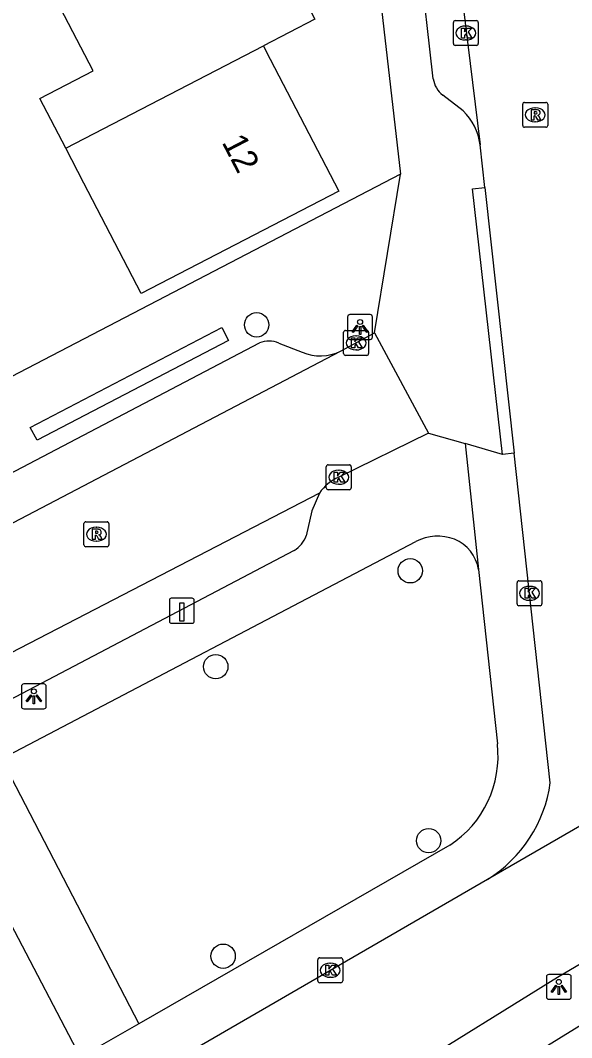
# Model space of a CAD drawing. Extents: x 163010 to 163853, y 382793 to 383982.
# Drawn here: x 163648.09 to 163670.22, y 383660.92 to 383701.77 of the extents above; entities that cross this region are included whole.
import ezdxf

# ---------------------------------------------------------------- set-up
doc = ezdxf.new("R2010")
doc.units = 0
for name, color, linetype in [('IMGEO_Boom', 7, 'Continuous'), ('IMGEO_Kolk', 7, 'Continuous'), ('IMGEO_Laadpaal', 7, 'Continuous'), ('IMGEO_Lichtpunt', 7, 'Continuous'), ('IMGEO_Pand', 7, 'Continuous'), ('IMGEO_Pand_nummerreeks', 7, 'Continuous'), ('IMGEO_Rijbaan_lokaal_gesloten', 7, 'Continuous'), ('IMGEO_Rijbaan_lokaal_open', 7, 'Continuous'), ('IMGEO_Rioolput', 7, 'Continuous'), ('IMGEO_Voetpad_open', 7, 'Continuous')]:
    doc.layers.add(name, color=color, linetype=linetype)

msp = doc.modelspace()

# ---------------------------------------------------------------- linework, layer by layer
at = {"layer": 'IMGEO_Boom'}
for centre in [(163657.573, 383689.542), (163663.74, 383679.665), (163655.933, 383675.815), (163664.479, 383668.826), (163656.23, 383664.188)]:
    msp.add_circle(centre, 0.489, dxfattribs=at)
at = {"layer": 'IMGEO_Kolk'}
for p, q in [((163665.471, 383700.834), (163665.471, 383701.686)), ((163665.546, 383701.76), (163666.398, 383701.76)), ((163665.959, 383701.54), (163665.984, 383701.54)), ((163666.472, 383701.686), (163666.472, 383700.834)), ((163666.398, 383700.76), (163665.546, 383700.76)), ((163665.982, 383700.98), (163665.957, 383700.98)), ((163661.066, 383688.389), (163661.066, 383689.241)), ((163661.141, 383689.315), (163661.993, 383689.315)), ((163662.067, 383689.241), (163662.067, 383688.389)), ((163661.554, 383689.095), (163661.579, 383689.095)), ((163661.577, 383688.535), (163661.552, 383688.535)), ((163661.993, 383688.315), (163661.141, 383688.315)), ((163660.445, 383683.92), (163661.297, 383683.92)), ((163660.37, 383682.994), (163660.37, 383683.846)), ((163660.858, 383683.7), (163660.883, 383683.7)), ((163661.371, 383683.846), (163661.371, 383682.994)), ((163660.881, 383683.14), (163660.856, 383683.14)), ((163661.297, 383682.92), (163660.445, 383682.92)), ((163668.028, 383678.335), (163668.028, 383679.187)), ((163668.103, 383679.261), (163668.955, 383679.261)), ((163668.516, 383679.041), (163668.541, 383679.041)), ((163669.029, 383679.187), (163669.029, 383678.335)), ((163668.955, 383678.261), (163668.103, 383678.261)), ((163668.539, 383678.481), (163668.514, 383678.481)), ((163660.03, 383663.196), (163660.03, 383664.048)), ((163660.105, 383664.122), (163660.957, 383664.122)), ((163660.518, 383663.902), (163660.543, 383663.902)), ((163661.031, 383664.048), (163661.031, 383663.196)), ((163660.957, 383663.122), (163660.105, 383663.122)), ((163660.541, 383663.342), (163660.516, 383663.342))]:
    msp.add_line(p, q, dxfattribs=at)
for points in [[(163665.471, 383700.834), (163665.471, 383701.686)], [(163665.546, 383701.76), (163666.398, 383701.76)], [(163666.472, 383701.686), (163666.472, 383700.834)], [(163665.792, 383701.46), (163665.915, 383701.46), (163665.915, 383701.309), (163666.045, 383701.46), (163666.209, 383701.46), (163666.063, 383701.309), (163666.216, 383701.06), (163666.064, 383701.06), (163665.979, 383701.224), (163665.915, 383701.157), (163665.915, 383701.06), (163665.792, 383701.06), (163665.792, 383701.46)], [(163666.398, 383700.76), (163665.546, 383700.76)], [(163661.066, 383688.389), (163661.066, 383689.241)], [(163661.141, 383689.315), (163661.993, 383689.315)], [(163662.067, 383689.241), (163662.067, 383688.389)], [(163661.387, 383689.015), (163661.51, 383689.015), (163661.51, 383688.864), (163661.64, 383689.015), (163661.804, 383689.015), (163661.658, 383688.864), (163661.811, 383688.615), (163661.659, 383688.615), (163661.574, 383688.779), (163661.51, 383688.712), (163661.51, 383688.615), (163661.387, 383688.615), (163661.387, 383689.015)], [(163661.993, 383688.315), (163661.141, 383688.315)], [(163660.445, 383683.92), (163661.297, 383683.92)], [(163660.37, 383682.994), (163660.37, 383683.846)], [(163660.691, 383683.62), (163660.814, 383683.62), (163660.814, 383683.469), (163660.944, 383683.62), (163661.108, 383683.62), (163660.962, 383683.469), (163661.115, 383683.22), (163660.963, 383683.22), (163660.878, 383683.384), (163660.814, 383683.317), (163660.814, 383683.22), (163660.691, 383683.22), (163660.691, 383683.62)], [(163661.371, 383683.846), (163661.371, 383682.994)], [(163661.297, 383682.92), (163660.445, 383682.92)], [(163668.028, 383678.335), (163668.028, 383679.187)], [(163668.103, 383679.261), (163668.955, 383679.261)], [(163669.029, 383679.187), (163669.029, 383678.335)], [(163668.349, 383678.961), (163668.472, 383678.961), (163668.472, 383678.81), (163668.602, 383678.961), (163668.766, 383678.961), (163668.62, 383678.81), (163668.773, 383678.561), (163668.621, 383678.561), (163668.536, 383678.725), (163668.472, 383678.658), (163668.472, 383678.561), (163668.349, 383678.561), (163668.349, 383678.961)], [(163668.955, 383678.261), (163668.103, 383678.261)], [(163660.03, 383663.196), (163660.03, 383664.048)], [(163660.105, 383664.122), (163660.957, 383664.122)], [(163661.031, 383664.048), (163661.031, 383663.196)], [(163660.351, 383663.822), (163660.474, 383663.822), (163660.474, 383663.671), (163660.604, 383663.822), (163660.768, 383663.822), (163660.622, 383663.671), (163660.775, 383663.422), (163660.623, 383663.422), (163660.538, 383663.586), (163660.474, 383663.519), (163660.474, 383663.422), (163660.351, 383663.422), (163660.351, 383663.822)], [(163660.957, 383663.122), (163660.105, 383663.122)]]:
    msp.add_lwpolyline(points, dxfattribs=at)
for centre, start, end in [((163665.548, 383701.684), 91.552, 178.448), ((163665.548, 383701.684), 91.552, 178.448), ((163666.396, 383701.684), 1.552, 88.448), ((163666.396, 383701.684), 1.552, 88.448), ((163665.548, 383700.836), 181.552, 268.448), ((163665.548, 383700.836), 181.552, 268.448), ((163666.396, 383700.836), 271.552, 358.448), ((163666.396, 383700.836), 271.552, 358.448), ((163661.143, 383689.239), 91.552, 178.448), ((163661.143, 383689.239), 91.552, 178.448), ((163661.991, 383689.239), 1.552, 88.448), ((163661.991, 383689.239), 1.552, 88.448), ((163661.143, 383688.391), 181.552, 268.448), ((163661.143, 383688.391), 181.552, 268.448), ((163661.991, 383688.391), 271.552, 358.448), ((163661.991, 383688.391), 271.552, 358.448), ((163660.447, 383683.844), 91.552, 178.448), ((163660.447, 383683.844), 91.552, 178.448), ((163661.295, 383683.844), 1.552, 88.448), ((163661.295, 383683.844), 1.552, 88.448), ((163660.447, 383682.996), 181.552, 268.448), ((163660.447, 383682.996), 181.552, 268.448), ((163661.295, 383682.996), 271.552, 358.448), ((163661.295, 383682.996), 271.552, 358.448), ((163668.105, 383679.185), 91.552, 178.448), ((163668.105, 383679.185), 91.552, 178.448), ((163668.953, 383679.185), 1.552, 88.448), ((163668.953, 383679.185), 1.552, 88.448), ((163668.105, 383678.337), 181.552, 268.448), ((163668.105, 383678.337), 181.552, 268.448), ((163668.953, 383678.337), 271.552, 358.448), ((163668.953, 383678.337), 271.552, 358.448), ((163660.107, 383664.046), 91.552, 178.448), ((163660.107, 383664.046), 91.552, 178.448), ((163660.955, 383664.046), 1.552, 88.448), ((163660.955, 383664.046), 1.552, 88.448), ((163660.107, 383663.198), 181.552, 268.448), ((163660.107, 383663.198), 181.552, 268.448), ((163660.955, 383663.198), 271.552, 358.448), ((163660.955, 383663.198), 271.552, 358.448)]:
    msp.add_arc(centre, 0.0765, start, end, dxfattribs=at)
for centre, major_axis, ratio, start_param, end_param in [((163665.958, 383701.26), (-0.387, 0.002), 0.722429, 4.712389, 7.853982), ((163665.983, 383701.26), (-0.39, 0.002), 0.717154, 1.570796, 4.712389), ((163661.553, 383688.815), (-0.387, 0.002), 0.722429, 4.712389, 7.853982), ((163661.578, 383688.815), (-0.39, 0.002), 0.717154, 1.570796, 4.712389), ((163660.857, 383683.42), (-0.387, 0.002), 0.722429, 4.712389, 7.853982), ((163660.882, 383683.42), (-0.39, 0.002), 0.717154, 1.570796, 4.712389), ((163668.515, 383678.761), (-0.387, 0.002), 0.722429, 4.712389, 7.853982), ((163668.54, 383678.761), (-0.39, 0.002), 0.717154, 1.570796, 4.712389), ((163660.517, 383663.622), (-0.387, 0.002), 0.722429, 4.712389, 7.853982), ((163660.542, 383663.622), (-0.39, 0.002), 0.717154, 1.570796, 4.712389)]:
    msp.add_ellipse(centre, major_axis=major_axis, ratio=ratio, start_param=start_param, end_param=end_param, dxfattribs=at)
at = {"layer": 'IMGEO_Laadpaal'}
for p, q in [((163654.07, 383678.476), (163654.07, 383677.635)), ((163654.07, 383678.476), (163654.07, 383677.635)), ((163654.986, 383678.56), (163654.145, 383678.56)), ((163654.986, 383678.56), (163654.145, 383678.56)), ((163655.07, 383677.644), (163655.07, 383678.485)), ((163655.07, 383677.644), (163655.07, 383678.485)), ((163654.154, 383677.56), (163654.995, 383677.56)), ((163654.154, 383677.56), (163654.995, 383677.56))]:
    msp.add_line(p, q, dxfattribs=at)
msp.add_lwpolyline([(163654.485, 383678.373), (163654.645, 383678.373), (163654.645, 383677.64), (163654.485, 383677.64), (163654.485, 383678.373)], dxfattribs=at)
for centre, start, end in [((163654.148, 383678.482), 92.4484, 184.2845), ((163654.148, 383678.482), 92.4484, 184.2845), ((163654.992, 383678.482), 2.4484, 94.2845), ((163654.992, 383678.482), 2.4484, 94.2845), ((163654.148, 383677.638), 182.4484, 274.2845), ((163654.148, 383677.638), 182.4484, 274.2845), ((163654.992, 383677.638), 272.4484, 4.2845), ((163654.992, 383677.638), 272.4484, 4.2845)]:
    msp.add_arc(centre, 0.0779, start, end, dxfattribs=at)
at = {"layer": 'IMGEO_Lichtpunt'}
for p, q in [((163661.228, 383689.859), (163661.228, 383689.052)), ((163661.228, 383689.859), (163661.228, 383689.052)), ((163662.13, 383689.954), (163661.322, 383689.954)), ((163662.13, 383689.954), (163661.322, 383689.954)), ((163662.224, 383689.052), (163662.224, 383689.859)), ((163662.224, 383689.052), (163662.224, 383689.859)), ((163661.322, 383688.958), (163662.13, 383688.958)), ((163661.322, 383688.958), (163662.13, 383688.958)), ((163648.132, 383675.025), (163648.132, 383674.218)), ((163648.132, 383675.025), (163648.132, 383674.218)), ((163649.034, 383675.12), (163648.226, 383675.12)), ((163649.034, 383675.12), (163648.226, 383675.12)), ((163649.128, 383674.218), (163649.128, 383675.025)), ((163649.128, 383674.218), (163649.128, 383675.025)), ((163648.226, 383674.124), (163649.034, 383674.124)), ((163648.226, 383674.124), (163649.034, 383674.124)), ((163669.208, 383663.359), (163669.208, 383662.552)), ((163669.208, 383663.359), (163669.208, 383662.552)), ((163670.11, 383663.454), (163669.302, 383663.454)), ((163670.11, 383663.454), (163669.302, 383663.454)), ((163670.204, 383662.552), (163670.204, 383663.359)), ((163670.204, 383662.552), (163670.204, 383663.359)), ((163669.302, 383662.458), (163670.11, 383662.458)), ((163669.302, 383662.458), (163670.11, 383662.458))]:
    msp.add_line(p, q, dxfattribs=at)
for points in [[(163661.602, 383689.523), (163661.641, 383689.495), (163661.453, 383689.233), (163661.415, 383689.26), (163661.602, 383689.523)], [(163661.704, 383689.475), (163661.751, 383689.475), (163661.751, 383689.153), (163661.704, 383689.153), (163661.704, 383689.475)], [(163661.814, 383689.495), (163661.852, 383689.522), (163662.039, 383689.26), (163662, 383689.232), (163661.814, 383689.495)], [(163648.506, 383674.689), (163648.545, 383674.661), (163648.357, 383674.399), (163648.319, 383674.426), (163648.506, 383674.689)], [(163648.608, 383674.641), (163648.655, 383674.641), (163648.655, 383674.319), (163648.608, 383674.319), (163648.608, 383674.641)], [(163648.718, 383674.661), (163648.756, 383674.688), (163648.943, 383674.426), (163648.904, 383674.398), (163648.718, 383674.661)], [(163669.582, 383663.023), (163669.621, 383662.995), (163669.433, 383662.733), (163669.395, 383662.76), (163669.582, 383663.023)], [(163669.684, 383662.975), (163669.731, 383662.975), (163669.731, 383662.653), (163669.684, 383662.653), (163669.684, 383662.975)], [(163669.794, 383662.995), (163669.832, 383663.022), (163670.019, 383662.76), (163669.98, 383662.732), (163669.794, 383662.995)]]:
    msp.add_lwpolyline(points, dxfattribs=at)
for centre in [(163661.727, 383689.657), (163648.631, 383674.823), (163669.707, 383663.157)]:
    msp.add_circle(centre, 0.0994, dxfattribs=at)
for centre, start, end in [((163661.322, 383689.859), 90, 180), ((163661.322, 383689.859), 90, 180), ((163662.13, 383689.859), 0, 90), ((163662.13, 383689.859), 0, 90), ((163661.322, 383689.052), 180, 270), ((163661.322, 383689.052), 180, 270), ((163662.13, 383689.052), 270, 0), ((163662.13, 383689.052), 270, 360), ((163648.226, 383675.025), 90, 180), ((163648.226, 383675.025), 90, 180), ((163649.034, 383675.025), 0, 90), ((163649.034, 383675.025), 0, 90), ((163648.226, 383674.218), 180, 270), ((163648.226, 383674.218), 180, 270), ((163649.034, 383674.218), 270, 0), ((163649.034, 383674.218), 270, 360), ((163669.302, 383663.359), 90, 180), ((163669.302, 383663.359), 90, 180), ((163670.11, 383663.359), 0, 90), ((163670.11, 383663.359), 0, 90), ((163669.302, 383662.552), 180, 270), ((163669.302, 383662.552), 180, 270), ((163670.11, 383662.552), 270, 0), ((163670.11, 383662.552), 270, 360)]:
    msp.add_arc(centre, 0.0946, start, end, dxfattribs=at)
at = {"layer": 'IMGEO_Pand'}
for points in [[(163657.071, 383707.296), (163657.134, 383707.175), (163659.913, 383701.812), (163657.849, 383700.743)], [(163649.91, 383696.63), (163648.874, 383698.626), (163651.015, 383699.737), (163649.211, 383703.224)], [(163657.849, 383700.743), (163657.95, 383700.548), (163660.871, 383694.912), (163652.934, 383690.798), (163650.633, 383695.237), (163649.91, 383696.63)], [(163649.91, 383696.63), (163657.849, 383700.743)]]:
    msp.add_lwpolyline(points, dxfattribs=at)
at = {"layer": 'IMGEO_Rijbaan_lokaal_gesloten'}
for points in [[(163662.103, 383733.295), (163664.459, 383712.644), (163664.878, 383710.051), (163665.634, 383704.191), (163666.547, 383696.776)], [(163666.734, 383695.055), (163666.547, 383696.776)], [(163666.734, 383695.055), (163667.909, 383684.392)], [(163669.364, 383671.152), (163667.909, 383684.392)], [(163679.699, 383674.695), (163666.841, 383667.271)], [(163685.564, 383672.456), (163681.594, 383670.366), (163669.646, 383663.331), (163657.318, 383655.673)], [(163666.841, 383667.271), (163655.111, 383660.464), (163654.932, 383660.356)]]:
    msp.add_lwpolyline(points, dxfattribs=at)
msp.add_arc((163663.955, 383671.908), 5.462, 301.8996, 352.0454, dxfattribs=at)
at = {"layer": 'IMGEO_Rijbaan_lokaal_open'}
for points in [[(163660.946, 383688.485), (163662.308, 383689.219)], [(163662.308, 383689.219), (163664.468, 383685.193)], [(163632.447, 383673.563), (163660.946, 383688.485)], [(163664.468, 383685.193), (163660.874, 383683.423)], [(163660.092, 383682.784), (163634.53, 383669.542)]]:
    msp.add_lwpolyline(points, dxfattribs=at)
msp.add_arc((163661.602, 383681.734), 1.839, 113.3176, 145.1894, dxfattribs=at)
at = {"layer": 'IMGEO_Rioolput'}
for p, q in [((163668.257, 383697.549), (163668.257, 383698.401)), ((163668.332, 383698.475), (163669.184, 383698.475)), ((163668.745, 383698.255), (163668.77, 383698.255)), ((163669.258, 383698.401), (163669.258, 383697.549)), ((163669.184, 383697.475), (163668.332, 383697.475)), ((163668.768, 383697.695), (163668.743, 383697.695)), ((163650.641, 383680.706), (163650.641, 383681.558)), ((163650.716, 383681.632), (163651.568, 383681.632)), ((163651.642, 383681.558), (163651.642, 383680.706)), ((163651.129, 383681.412), (163651.154, 383681.412)), ((163651.152, 383680.852), (163651.127, 383680.852)), ((163651.568, 383680.632), (163650.716, 383680.632))]:
    msp.add_line(p, q, dxfattribs=at)
for points in [[(163668.257, 383697.549), (163668.257, 383698.401)], [(163668.332, 383698.475), (163669.184, 383698.475)], [(163669.258, 383698.401), (163669.258, 383697.549)], [(163668.846, 383698.173), (163668.594, 383698.175), (163668.594, 383697.775)], [(163668.594, 383697.775), (163668.718, 383697.775), (163668.718, 383697.937), (163668.729, 383697.937)], [(163668.772, 383698.094), (163668.718, 383698.094), (163668.718, 383698.013)], [(163668.718, 383698.013), (163668.77, 383698.013)], [(163668.776, 383697.908), (163668.847, 383697.775), (163668.987, 383697.775), (163668.922, 383697.901)], [(163669.184, 383697.475), (163668.332, 383697.475)], [(163650.641, 383680.706), (163650.641, 383681.558)], [(163650.716, 383681.632), (163651.568, 383681.632)], [(163651.642, 383681.558), (163651.642, 383680.706)], [(163651.23, 383681.33), (163650.978, 383681.332), (163650.978, 383680.932)], [(163650.978, 383680.932), (163651.102, 383680.932), (163651.102, 383681.094), (163651.113, 383681.094)], [(163651.156, 383681.251), (163651.102, 383681.251), (163651.102, 383681.17)], [(163651.102, 383681.17), (163651.154, 383681.17)], [(163651.16, 383681.065), (163651.231, 383680.932), (163651.371, 383680.932), (163651.306, 383681.058)], [(163651.568, 383680.632), (163650.716, 383680.632)]]:
    msp.add_lwpolyline(points, dxfattribs=at)
for centre, radius, start, end in [((163668.334, 383698.399), 0.0765, 91.552, 178.448), ((163668.334, 383698.399), 0.0765, 91.552, 178.448), ((163669.182, 383698.399), 0.0765, 1.552, 88.448), ((163669.182, 383698.399), 0.0765, 1.552, 88.448), ((163668.728, 383697.884), 0.0533, 26.0293, 88.6989), ((163668.754, 383698.202), 0.19, 274.7715, 282.9687), ((163668.778, 383697.998), 0.0964, 77.0061, 93.1865), ((163668.792, 383698.055), 0.0378, 276.6634, 79.6772), ((163668.845, 383698.063), 0.109, 350.3612, 89.416), ((163668.843, 383698.063), 0.112, 277.5842, 350.9817), ((163668.827, 383697.848), 0.108, 29.5134, 73.7905), ((163668.334, 383697.551), 0.0765, 181.552, 268.448), ((163668.334, 383697.551), 0.0765, 181.552, 268.448), ((163669.182, 383697.551), 0.0765, 271.552, 358.448), ((163669.182, 383697.551), 0.0765, 271.552, 358.448), ((163650.718, 383681.556), 0.0765, 91.552, 178.448), ((163650.718, 383681.556), 0.0765, 91.552, 178.448), ((163651.566, 383681.556), 0.0765, 1.552, 88.448), ((163651.566, 383681.556), 0.0765, 1.552, 88.448), ((163651.112, 383681.041), 0.0533, 26.0293, 88.6989), ((163651.138, 383681.359), 0.19, 274.7715, 282.9687), ((163651.162, 383681.155), 0.0964, 77.0061, 93.1865), ((163651.176, 383681.212), 0.0378, 276.6634, 79.6772), ((163651.229, 383681.22), 0.109, 350.3612, 89.416), ((163651.227, 383681.22), 0.112, 277.5842, 350.9817), ((163651.211, 383681.005), 0.108, 29.5134, 73.7905), ((163650.718, 383680.708), 0.0765, 181.552, 268.448), ((163650.718, 383680.708), 0.0765, 181.552, 268.448), ((163651.566, 383680.708), 0.0765, 271.552, 358.448), ((163651.566, 383680.708), 0.0765, 271.552, 358.448)]:
    msp.add_arc(centre, radius, start, end, dxfattribs=at)
for centre, major_axis, ratio, start_param, end_param in [((163668.744, 383697.975), (-0.387, 0.002), 0.722429, 4.712389, 7.853982), ((163668.769, 383697.975), (-0.39, 0.002), 0.717154, 1.570796, 4.712389), ((163651.128, 383681.132), (-0.387, 0.002), 0.722429, 4.712389, 7.853982), ((163651.153, 383681.132), (-0.39, 0.002), 0.717154, 1.570796, 4.712389)]:
    msp.add_ellipse(centre, major_axis=major_axis, ratio=ratio, start_param=start_param, end_param=end_param, dxfattribs=at)
at = {"layer": 'IMGEO_Voetpad_open'}
for points in [[(163659.298, 383740.36), (163659.72, 383736.627), (163658.65, 383736.484), (163663.349, 383695.598)], [(163664.663, 383699.417), (163664.404, 383701.677), (163661.039, 383730.935)], [(163665.859, 383698.132), (163665.046, 383698.763)], [(163663.349, 383695.598), (163616.752, 383671.337)], [(163662.308, 383689.219), (163663.349, 383695.598)], [(163667.45, 383684.34), (163666.238, 383694.999), (163666.734, 383695.055)], [(163648.489, 383685.424), (163656.18, 383689.429), (163656.45, 383688.91), (163648.759, 383684.905), (163648.489, 383685.424)], [(163631.626, 383675.15), (163646.534, 383682.967), (163657.686, 383688.816)], [(163658.466, 383688.811), (163659.403, 383688.446)], [(163664.468, 383685.193), (163665.941, 383684.772)], [(163667.45, 383684.34), (163665.941, 383684.772)], [(163665.941, 383684.772), (163666.485, 383679.719)], [(163667.909, 383684.392), (163667.45, 383684.34)], [(163660.092, 383682.784), (163659.793, 383682.074), (163659.569, 383681.074)], [(163647.325, 383672.114), (163663.967, 383680.839)], [(163659.086, 383680.477), (163636.154, 383668.436)], [(163666.485, 383679.719), (163667.239, 383672.711)], [(163647.325, 383672.114), (163652.843, 383661.478)], [(163652.843, 383661.478), (163650.504, 383660.134), (163644.892, 383670.838)], [(163687.145, 383670.841), (163686.029, 383670.208), (163671.309, 383661.862), (163665.064, 383658.011), (163666.697, 383655.318)], [(163665.324, 383668.646), (163652.843, 383661.478)]]:
    msp.add_lwpolyline(points, dxfattribs=at)
for centre, radius, start, end in [((163665.666, 383699.565), 1.014, 188.403, 232.3057), ((163664.281, 383696.479), 2.286, 7.4749, 46.3293), ((163658.07, 383687.83), 1.058, 68.0042, 111.2612), ((163660.132, 383690.136), 1.841, 246.6648, 296.2309), ((163658.391, 383681.533), 1.264, 303.3391, 338.7121), ((163664.85, 383679.129), 1.924, 69.69, 117.3201), ((163664.9, 383679.45), 1.607, 9.6285, 67.403), ((163663.006, 383672.222), 4.262, 302.9577, 6.5926)]:
    msp.add_arc(centre, radius, start, end, dxfattribs=at)

# ---------------------------------------------------------------- texts
at = {"layer": 'IMGEO_Pand_nummerreeks'}
msp.add_text('12', height=1, rotation=297.3986, dxfattribs=at).set_placement((163656.159, 383696.877))

doc.saveas('drawing.dxf')
